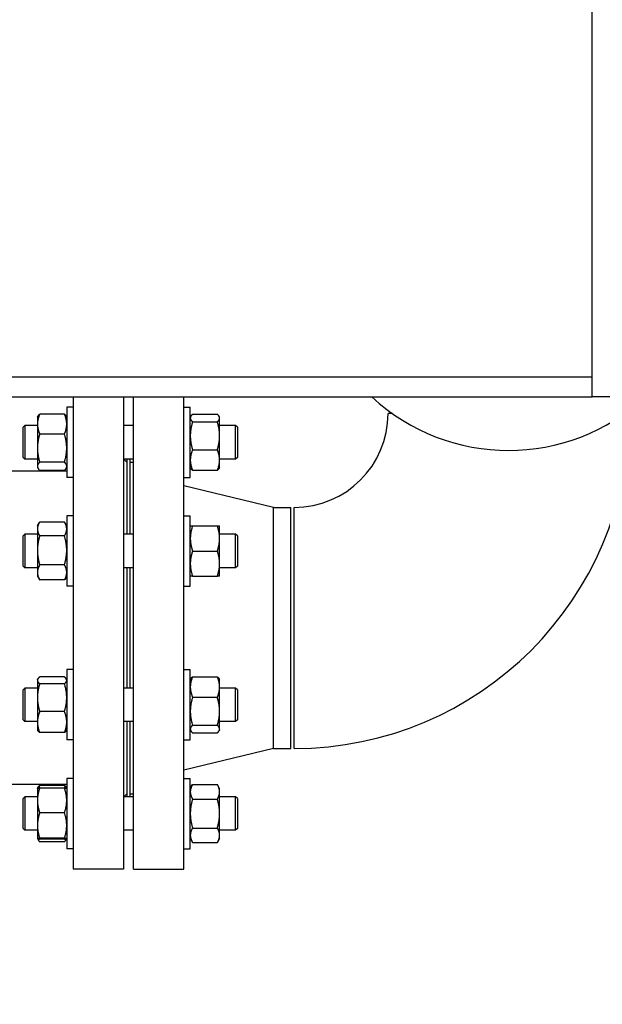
# Model space of a CAD drawing. Header units: inches. Extents: x 24 to 1128, y -69 to 748.
# Tile 295 of 656: x 369 to 380, y 577 to 595. Entities that reach past the tile are written whole.
import ezdxf

# ---------------------------------------------------------------- set-up
doc = ezdxf.new("R2010")
doc.units = ezdxf.units.IN
doc.header["$LTSCALE"] = 32
doc.header["$MEASUREMENT"] = 0
doc.layers.add('Dimension (ANSI)', color=7, linetype='Continuous', lineweight=25)
doc.layers.add('Visible (ANSI)', color=7, linetype='Continuous', lineweight=30)
doc.styles.add('Note Text (ANSI)', font='tahoma.ttf')
doc.dimstyles.new('SB Fraction-16 (ANSI)', dxfattribs={"dimscale": 32, "dimtxt": 0.125, "dimasz": 0.098425, "dimexe": 0.125, "dimexo": 0.0625, "dimgap": 0.031496, "dimtad": 0, "dimtih": 1, "dimtoh": 1, "dimdec": 4, "dimrnd": 1e-08, "dimzin": 0, "dimdsep": 46, "dimlunit": 5, "dimtxsty": 'Note Text (ANSI)', "dimcen": 0.09, "dimdle": 0.393701, "dimclrd": 256, "dimclre": 256, "dimclrt": 256, "dimadec": 0, "dimazin": 3, "dimtfac": 0.96, "dimtofl": 0, "dimtmove": 0, "dimatfit": 3, "dimfxl": 1, "dimfrac": 2, "dimtolj": 1, "dimtzin": 12, "dimlwd": -1, "dimlwe": -1, "dimarcsym": 0})

# ---------------------------------------------------------------- blocks, each defined once
blk = doc.blocks.new('*D18')
at = {"layer": 'Defpoints', "color": 0, "transparency": 16777216}
for p in [(468.781, 692.669), (316.974, 544.669), (468.781, 544.669)]:
    blk.add_point(p, dxfattribs=at)
at = {"layer": 'Dimension (ANSI)', "transparency": 16777216}
for p, q in [((466.781, 692.669), (312.974, 692.669)), ((316.974, 689.519), (316.974, 626.768)), ((316.974, 547.818), (316.974, 620.569)), ((466.781, 544.669), (312.974, 544.669))]:
    blk.add_line(p, q, dxfattribs=at)
for points in [[(316.449, 689.519), (317.499, 689.519), (316.974, 692.669)], [(316.449, 547.818), (317.499, 547.818), (316.974, 544.669)]]:
    blk.add_solid(points, dxfattribs=at)
at = {"layer": 'Dimension (ANSI)', "transparency": 16777216, "insert": (312.872, 625.76), "char_height": 4, "attachment_point": 1, "style": 'Note Text (ANSI)'}
blk.add_mtext('\\A1;148', dxfattribs=at)

msp = doc.modelspace()

# ---------------------------------------------------------------- linework, layer by layer
at = {"layer": 'Visible (ANSI)'}
for p, q in [((379.96813, 588.04353), (379.96813, 605.41853)), ((366.46813, 588.41853), (379.96813, 588.41853)), ((366.46813, 588.04353), (379.96813, 588.04353)), ((370.28063, 588.04353), (370.28063, 579.23103)), ((371.22063, 588.04353), (371.22063, 579.23103)), ((371.40313, 579.23103), (371.40313, 588.04353)), ((372.34313, 579.23103), (372.34313, 588.04353)), ((382.45157, 588.04353), (379.96813, 588.04353)), ((370.15863, 587.85228), (370.15863, 586.53978)), ((370.28063, 587.85228), (370.15863, 587.85228)), ((372.34313, 587.85183), (372.46513, 587.85183)), ((372.46513, 586.53933), (372.46513, 587.85183)), ((376.24076, 587.73103), (376.15563, 587.73103)), ((369.61163, 587.66478), (369.62327, 587.68494)), ((369.61163, 587.66478), (369.61163, 587.5361)), ((370.11677, 587.72236), (369.6535, 587.72236)), ((370.15863, 587.66478), (370.147, 587.68494)), ((372.46513, 587.66433), (372.47468, 587.68086)), ((372.507, 587.7184), (372.97027, 587.7184)), ((372.507, 587.57831), (372.97027, 587.57831)), ((373.01213, 587.66433), (373.00259, 587.68086)), ((373.01213, 587.64836), (373.01213, 587.66433)), ((373.01213, 587.3169), (373.01213, 587.64836)), ((369.34313, 587.47678), (369.37443, 587.50808)), ((369.34313, 586.91438), (369.34313, 587.47678)), ((369.37443, 587.50808), (369.37443, 586.88308)), ((369.61163, 587.50808), (369.37443, 587.50808)), ((369.61163, 587.5361), (369.61163, 587.08668)), ((371.40313, 587.50808), (371.22063, 587.50808)), ((373.31183, 587.50808), (373.01213, 587.50808)), ((373.31183, 586.88308), (373.31183, 587.50808)), ((373.34313, 587.47678), (373.31183, 587.50808)), ((373.34313, 587.47678), (373.34313, 586.91438)), ((370.11677, 587.34984), (369.6535, 587.34984)), ((373.01213, 586.86412), (373.01213, 587.3169)), ((369.61163, 587.08668), (369.61163, 586.74661)), ((372.507, 587.05549), (372.97027, 587.05549)), ((369.34313, 586.91438), (369.37443, 586.88308)), ((369.61163, 586.88308), (369.37443, 586.88308)), ((370.11677, 586.82351), (369.6535, 586.82351)), ((371.40313, 586.88308), (371.22063, 586.88308)), ((371.28063, 586.82603), (371.22358, 586.88308)), ((371.28063, 586.88308), (371.28063, 585.47859)), ((371.34313, 585.47859), (371.34313, 586.88308)), ((371.34313, 586.82603), (371.40313, 586.82603)), ((373.31183, 586.88308), (373.01213, 586.88308)), ((373.01213, 586.72683), (373.01213, 586.86412)), ((373.34313, 586.91438), (373.31183, 586.88308)), ((370.15863, 586.65503), (364.94063, 586.65503)), ((369.61163, 586.74661), (369.61163, 586.72728)), ((369.61163, 586.72728), (369.62327, 586.70712)), ((370.11677, 586.6697), (369.6535, 586.6697)), ((370.15863, 586.72728), (370.147, 586.70712)), ((372.46513, 586.72683), (372.47468, 586.71029)), ((372.507, 586.67276), (372.97027, 586.67276)), ((373.01213, 586.72683), (373.00259, 586.71029)), ((370.28063, 586.53978), (370.15863, 586.53978)), ((372.34313, 586.53933), (372.46513, 586.53933)), ((374.01647, 585.98103), (372.34313, 586.38603)), ((374.01647, 581.48103), (374.01647, 585.98103)), ((374.01647, 585.98103), (374.34313, 585.98103)), ((374.34313, 581.48103), (374.34313, 585.98103)), ((374.40563, 581.48103), (374.40563, 585.98103)), ((370.11677, 585.70753), (369.6535, 585.70753)), ((370.15863, 585.82271), (370.15863, 584.51021)), ((370.28063, 585.82271), (370.15863, 585.82271)), ((372.34313, 585.82234), (372.46513, 585.82234)), ((372.46513, 584.50984), (372.46513, 585.82234)), ((369.61163, 585.63521), (369.64892, 585.6998)), ((369.61163, 585.63521), (369.61163, 585.57844)), ((369.61163, 585.57844), (369.61163, 585.17881)), ((370.15863, 585.63521), (370.12134, 585.6998)), ((372.507, 585.63484), (372.97027, 585.63484)), ((373.01213, 585.40047), (373.01213, 585.63484)), ((369.34313, 585.44729), (369.37443, 585.47859)), ((369.34313, 584.88489), (369.34313, 585.44729)), ((369.37443, 585.47859), (369.37443, 584.85359)), ((369.61163, 585.47859), (369.37443, 585.47859)), ((370.11677, 585.44934), (369.6535, 585.44934)), ((371.40313, 585.47859), (371.22063, 585.47859)), ((373.31183, 585.47859), (373.01213, 585.47859)), ((373.01213, 584.93172), (373.01213, 585.40047)), ((373.31183, 584.85359), (373.31183, 585.47859)), ((373.34313, 585.44729), (373.31183, 585.47859)), ((373.34313, 585.44729), (373.34313, 584.88489)), ((369.61163, 585.17881), (369.61163, 584.76682)), ((372.507, 585.16609), (372.97027, 585.16609)), ((369.34313, 584.88489), (369.37443, 584.85359)), ((369.61163, 584.85359), (369.37443, 584.85359)), ((370.11677, 584.90827), (369.6535, 584.90827)), ((371.40313, 584.85359), (371.22063, 584.85359)), ((371.28063, 584.85359), (371.28063, 582.60847)), ((371.34313, 582.60847), (371.34313, 584.85359)), ((373.01213, 584.69734), (373.01213, 584.93172)), ((373.31183, 584.85359), (373.01213, 584.85359)), ((373.34313, 584.88489), (373.31183, 584.85359)), ((369.61163, 584.76682), (369.61163, 584.69771)), ((369.61163, 584.69771), (369.64892, 584.63312)), ((370.11677, 584.62538), (369.6535, 584.62538)), ((370.15863, 584.69771), (370.12134, 584.63312)), ((372.507, 584.69734), (372.97027, 584.69734)), ((370.28063, 584.51021), (370.15863, 584.51021)), ((372.34313, 584.50984), (372.46513, 584.50984)), ((370.15863, 582.95228), (370.15863, 581.63978)), ((370.28063, 582.95228), (370.15863, 582.95228)), ((372.34313, 582.95222), (372.46513, 582.95222)), ((372.46513, 581.63972), (372.46513, 582.95222)), ((369.61163, 582.76478), (369.61931, 582.77808)), ((370.11677, 582.81498), (369.6535, 582.81498)), ((370.15863, 582.76478), (370.15095, 582.77808)), ((372.46513, 582.76472), (372.47468, 582.78125)), ((372.507, 582.81879), (372.97027, 582.81879)), ((373.01213, 582.76472), (373.00259, 582.78125)), ((369.34313, 582.57717), (369.37443, 582.60847)), ((369.37443, 582.60847), (369.37443, 581.98347)), ((369.61163, 582.60847), (369.37443, 582.60847)), ((369.61163, 582.76478), (369.61163, 582.75185)), ((369.61163, 582.75185), (369.61163, 582.42924)), ((370.11677, 582.68871), (369.6535, 582.68871)), ((371.40313, 582.60847), (371.22063, 582.60847)), ((373.01213, 582.62742), (373.01213, 582.76472)), ((373.01213, 582.17465), (373.01213, 582.62742)), ((373.31183, 582.60847), (373.01213, 582.60847)), ((373.31183, 581.98347), (373.31183, 582.60847)), ((373.34313, 582.57717), (373.31183, 582.60847)), ((369.34313, 582.01477), (369.34313, 582.57717)), ((369.61163, 582.42924), (369.61163, 581.97342)), ((372.507, 582.43606), (372.97027, 582.43606)), ((373.34313, 582.57717), (373.34313, 582.01477)), ((370.11677, 582.16976), (369.6535, 582.16976)), ((373.01213, 581.84319), (373.01213, 582.17465)), ((369.34313, 582.01477), (369.37443, 581.98347)), ((369.61163, 581.98347), (369.37443, 581.98347)), ((369.61163, 581.97342), (369.61163, 581.82728)), ((371.40313, 581.98347), (371.22063, 581.98347)), ((371.28063, 581.98347), (371.28063, 580.57898)), ((371.34313, 580.57898), (371.34313, 581.98347)), ((372.507, 581.91323), (372.97027, 581.91323)), ((373.31183, 581.98347), (373.01213, 581.98347)), ((373.34313, 582.01477), (373.31183, 581.98347)), ((369.61163, 581.82728), (369.61931, 581.81398)), ((370.11677, 581.77708), (369.6535, 581.77708)), ((370.15863, 581.82728), (370.15095, 581.81398)), ((372.46513, 581.82722), (372.47468, 581.81068)), ((372.507, 581.77314), (372.97027, 581.77314)), ((373.01213, 581.82722), (373.00259, 581.81068)), ((373.01213, 581.82722), (373.01213, 581.84319)), ((370.28063, 581.63978), (370.15863, 581.63978)), ((372.34313, 581.63972), (372.46513, 581.63972)), ((374.01647, 581.48103), (372.34313, 581.07603)), ((374.01647, 581.48103), (374.34313, 581.48103)), ((370.15863, 580.80703), (368.53063, 580.80703)), ((369.61202, 580.73546), (369.62327, 580.75494)), ((370.11677, 580.79236), (369.6535, 580.79236)), ((370.15824, 580.73546), (370.147, 580.75494)), ((370.15863, 580.92246), (370.15863, 579.60996)), ((370.28063, 580.92246), (370.15863, 580.92246)), ((372.34313, 580.92273), (372.46513, 580.92273)), ((372.46513, 579.61023), (372.46513, 580.92273)), ((372.46513, 580.73523), (372.507, 580.80775)), ((372.507, 580.80775), (372.97027, 580.80775)), ((373.01213, 580.73523), (372.97027, 580.80775)), ((369.34313, 580.54768), (369.37443, 580.57898)), ((369.37443, 580.57898), (369.37443, 579.95398)), ((369.61163, 580.57898), (369.37443, 580.57898)), ((369.61163, 580.73496), (369.61173, 580.73512)), ((369.61163, 580.73496), (369.61163, 580.5112)), ((370.11677, 580.74192), (369.6535, 580.74192)), ((370.15863, 580.73496), (370.15854, 580.73512)), ((371.40313, 580.57898), (371.22063, 580.57898)), ((371.28063, 580.63603), (371.22358, 580.57898)), ((371.34313, 580.63603), (371.40313, 580.63603)), ((373.01213, 580.67243), (373.01213, 580.73523)), ((373.01213, 580.26648), (373.01213, 580.67243)), ((373.31183, 580.57898), (373.01213, 580.57898)), ((373.31183, 579.95398), (373.31183, 580.57898)), ((373.34313, 580.54768), (373.31183, 580.57898)), ((369.34313, 579.98528), (369.34313, 580.54768)), ((369.61163, 580.5112), (369.61163, 580.04261)), ((372.507, 580.53711), (372.97027, 580.53711)), ((373.34313, 580.54768), (373.34313, 579.98528)), ((370.11677, 580.28047), (369.6535, 580.28047)), ((373.01213, 579.86053), (373.01213, 580.26648)), ((369.61163, 580.04261), (369.61163, 579.79762)), ((369.34313, 579.98528), (369.37443, 579.95398)), ((369.61163, 579.95398), (369.37443, 579.95398)), ((371.40313, 579.95398), (371.22063, 579.95398)), ((372.507, 579.99585), (372.97027, 579.99585)), ((373.31183, 579.95398), (373.01213, 579.95398)), ((373.01213, 579.79773), (373.01213, 579.86053)), ((373.34313, 579.98528), (373.31183, 579.95398)), ((369.61163, 579.79762), (369.61163, 579.79746)), ((369.61163, 579.79746), (369.61173, 579.79729)), ((369.61163, 579.79746), (369.61163, 579.79728)), ((369.61163, 579.79728), (369.62327, 579.77712)), ((370.11677, 579.80475), (369.6535, 579.80475)), ((370.11677, 579.79049), (369.6535, 579.79049)), ((370.11677, 579.7397), (369.6535, 579.7397)), ((370.15863, 579.79728), (370.147, 579.77712)), ((370.15863, 579.79746), (370.15854, 579.79729)), ((372.46513, 579.79773), (372.507, 579.72522)), ((372.507, 579.72522), (372.97027, 579.72522)), ((373.01213, 579.79773), (372.97027, 579.72522)), ((370.28063, 579.60996), (370.15863, 579.60996)), ((372.34313, 579.61023), (372.46513, 579.61023)), ((371.22063, 579.23103), (370.28063, 579.23103)), ((371.40313, 579.23103), (372.34313, 579.23103))]:
    msp.add_line(p, q, dxfattribs=at)
for centre, radius, start, end in [((378.40563, 590.79303), 3.75, 227.155336, 312.844664), ((374.40563, 587.73103), 6.25, 270, 0), ((374.40563, 587.73103), 1.75, 270, 0)]:
    msp.add_arc(centre, radius, start, end, dxfattribs=at)
for points, weights in [([(369.6535, 587.72236), (369.61163, 587.62255), (369.61163, 587.5361)], [1, 1.0379548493, 1]), ([(369.62327, 587.68494), (369.63352, 587.7027), (369.6535, 587.72236)], [1.01889881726, 1.01775604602, 1]), ([(370.15863, 587.5361), (370.15863, 587.62255), (370.11677, 587.72236)], [1, 1.0379548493, 1]), ([(370.11677, 587.72236), (370.13674, 587.7027), (370.147, 587.68494)], [1, 1.01775604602, 1.01889881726]), ([(372.507, 587.7184), (372.46513, 587.68086), (372.46513, 587.64836)], [1, 1.0379548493, 1]), ([(372.46513, 587.64836), (372.46513, 587.61585), (372.507, 587.57831)], [1, 1.0379548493, 1]), ([(372.507, 587.57831), (372.46513, 587.43822), (372.46513, 587.3169)], [1, 1.0379548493, 1]), ([(373.01213, 587.64836), (373.01213, 587.68086), (372.97027, 587.7184)], [1, 1.0379548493, 1]), ([(372.97027, 587.57831), (373.01213, 587.61585), (373.01213, 587.64836)], [1, 1.0379548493, 1]), ([(373.01213, 587.3169), (373.01213, 587.43822), (372.97027, 587.57831)], [1, 1.0379548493, 1]), ([(369.61163, 587.5361), (369.61163, 587.44966), (369.6535, 587.34984)], [1, 1.0379548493, 1]), ([(370.11677, 587.34984), (370.15863, 587.44966), (370.15863, 587.5361)], [1, 1.0379548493, 1]), ([(369.6535, 587.34984), (369.61163, 587.20881), (369.61163, 587.08668)], [1, 1.0379548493, 1]), ([(370.15863, 587.08668), (370.15863, 587.20881), (370.11677, 587.34984)], [1, 1.0379548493, 1]), ([(372.46513, 587.3169), (372.46513, 587.19558), (372.507, 587.05549)], [1, 1.0379548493, 1]), ([(372.97027, 587.05549), (373.01213, 587.19558), (373.01213, 587.3169)], [1, 1.0379548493, 1]), ([(369.61163, 587.08668), (369.61163, 586.96454), (369.6535, 586.82351)], [1, 1.0379548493, 1]), ([(370.11677, 586.82351), (370.15863, 586.96454), (370.15863, 587.08668)], [1, 1.0379548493, 1]), ([(372.507, 587.05549), (372.46513, 586.95294), (372.46513, 586.86412)], [1, 1.0379548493, 1]), ([(373.01213, 586.86412), (373.01213, 586.95294), (372.97027, 587.05549)], [1, 1.0379548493, 1]), ([(369.6535, 586.82351), (369.61163, 586.7823), (369.61163, 586.74661)], [1, 1.0379548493, 1]), ([(370.15863, 586.74661), (370.15863, 586.7823), (370.11677, 586.82351)], [1, 1.0379548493, 1]), ([(372.46513, 586.86412), (372.46513, 586.77531), (372.507, 586.67276)], [1, 1.0379548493, 1]), ([(372.97027, 586.67276), (373.01213, 586.77531), (373.01213, 586.86412)], [1, 1.0379548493, 1]), ([(369.61163, 586.74661), (369.61163, 586.71091), (369.6535, 586.6697)], [1, 1.0379548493, 1]), ([(370.11677, 586.6697), (370.15863, 586.71091), (370.15863, 586.74661)], [1, 1.0379548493, 1]), ([(372.507, 586.67276), (372.48492, 586.69255), (372.47468, 586.71029)], [1, 1.01965956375, 1.01895290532]), ([(373.00259, 586.71029), (372.99234, 586.69255), (372.97027, 586.67276)], [1.01895290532, 1.01965956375, 1]), ([(369.6535, 585.70753), (369.61163, 585.63835), (369.61163, 585.57844)], [1, 1.0379548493, 1]), ([(370.15863, 585.57844), (370.15863, 585.63835), (370.11677, 585.70753)], [1, 1.0379548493, 1]), ([(369.61163, 585.57844), (369.61163, 585.51853), (369.6535, 585.44934)], [1, 1.0379548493, 1]), ([(370.11677, 585.44934), (370.15863, 585.51853), (370.15863, 585.57844)], [1, 1.0379548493, 1]), ([(372.46513, 585.63484), (372.46513, 585.63484), (372.507, 585.63484)], [1, 1.0379548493, 1]), ([(372.507, 585.63484), (372.46513, 585.50924), (372.46513, 585.40047)], [1, 1.0379548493, 1]), ([(372.97027, 585.63484), (373.01213, 585.63484), (373.01213, 585.63484)], [1, 1.0379548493, 1]), ([(373.01213, 585.40047), (373.01213, 585.50924), (372.97027, 585.63484)], [1, 1.0379548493, 1]), ([(369.6535, 585.44934), (369.61163, 585.30436), (369.61163, 585.17881)], [1, 1.0379548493, 1]), ([(370.15863, 585.17881), (370.15863, 585.30436), (370.11677, 585.44934)], [1, 1.0379548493, 1]), ([(372.46513, 585.40047), (372.46513, 585.29169), (372.507, 585.16609)], [1, 1.0379548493, 1]), ([(372.97027, 585.16609), (373.01213, 585.29169), (373.01213, 585.40047)], [1, 1.0379548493, 1]), ([(369.61163, 585.17881), (369.61163, 585.05325), (369.6535, 584.90827)], [1, 1.0379548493, 1]), ([(370.11677, 584.90827), (370.15863, 585.05325), (370.15863, 585.17881)], [1, 1.0379548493, 1]), ([(372.507, 585.16609), (372.46513, 585.04049), (372.46513, 584.93172)], [1, 1.0379548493, 1]), ([(373.01213, 584.93172), (373.01213, 585.04049), (372.97027, 585.16609)], [1, 1.0379548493, 1]), ([(369.6535, 584.90827), (369.61163, 584.83247), (369.61163, 584.76682)], [1, 1.0379548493, 1]), ([(370.15863, 584.76682), (370.15863, 584.83247), (370.11677, 584.90827)], [1, 1.0379548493, 1]), ([(372.46513, 584.93172), (372.46513, 584.82294), (372.507, 584.69734)], [1, 1.0379548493, 1]), ([(372.97027, 584.69734), (373.01213, 584.82294), (373.01213, 584.93172)], [1, 1.0379548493, 1]), ([(369.61163, 584.76682), (369.61163, 584.70118), (369.6535, 584.62538)], [1, 1.0379548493, 1]), ([(369.6535, 584.62538), (369.65114, 584.62928), (369.64892, 584.63312)], [1, 1.00206469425, 1.00390475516]), ([(370.11677, 584.62538), (370.15863, 584.70118), (370.15863, 584.76682)], [1, 1.0379548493, 1]), ([(370.12134, 584.63312), (370.11912, 584.62928), (370.11677, 584.62538)], [1.00390475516, 1.00206469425, 1]), ([(372.507, 584.69734), (372.46513, 584.69734), (372.46513, 584.69734)], [1, 1.0379548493, 1]), ([(373.01213, 584.69734), (373.01213, 584.69734), (372.97027, 584.69734)], [1, 1.0379548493, 1]), ([(369.6535, 582.81498), (369.61163, 582.78115), (369.61163, 582.75185)], [1, 1.0379548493, 1]), ([(370.15863, 582.75185), (370.15863, 582.78115), (370.11677, 582.81498)], [1, 1.0379548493, 1]), ([(372.507, 582.81879), (372.46513, 582.71624), (372.46513, 582.62742)], [1, 1.0379548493, 1]), ([(372.47468, 582.78125), (372.48492, 582.799), (372.507, 582.81879)], [1.01895290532, 1.01965956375, 1]), ([(372.97027, 582.81879), (372.99234, 582.799), (373.00259, 582.78125)], [1, 1.01965956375, 1.01895290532]), ([(373.01213, 582.62742), (373.01213, 582.71624), (372.97027, 582.81879)], [1, 1.0379548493, 1]), ([(369.61163, 582.75185), (369.61163, 582.72255), (369.6535, 582.68871)], [1, 1.0379548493, 1]), ([(369.6535, 582.68871), (369.61163, 582.54966), (369.61163, 582.42924)], [1, 1.0379548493, 1]), ([(370.11677, 582.68871), (370.15863, 582.72255), (370.15863, 582.75185)], [1, 1.0379548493, 1]), ([(370.15863, 582.42924), (370.15863, 582.54966), (370.11677, 582.68871)], [1, 1.0379548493, 1]), ([(372.46513, 582.62742), (372.46513, 582.53861), (372.507, 582.43606)], [1, 1.0379548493, 1]), ([(372.97027, 582.43606), (373.01213, 582.53861), (373.01213, 582.62742)], [1, 1.0379548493, 1]), ([(369.61163, 582.42924), (369.61163, 582.30881), (369.6535, 582.16976)], [1, 1.0379548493, 1]), ([(370.11677, 582.16976), (370.15863, 582.30881), (370.15863, 582.42924)], [1, 1.0379548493, 1]), ([(372.507, 582.43606), (372.46513, 582.29597), (372.46513, 582.17465)], [1, 1.0379548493, 1]), ([(373.01213, 582.17465), (373.01213, 582.29597), (372.97027, 582.43606)], [1, 1.0379548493, 1]), ([(369.6535, 582.16976), (369.61163, 582.06454), (369.61163, 581.97342)], [1, 1.0379548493, 1]), ([(370.15863, 581.97342), (370.15863, 582.06454), (370.11677, 582.16976)], [1, 1.0379548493, 1]), ([(372.46513, 582.17465), (372.46513, 582.05332), (372.507, 581.91323)], [1, 1.0379548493, 1]), ([(372.97027, 581.91323), (373.01213, 582.05332), (373.01213, 582.17465)], [1, 1.0379548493, 1]), ([(369.61163, 581.97342), (369.61163, 581.8823), (369.6535, 581.77708)], [1, 1.0379548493, 1]), ([(370.11677, 581.77708), (370.15863, 581.8823), (370.15863, 581.97342)], [1, 1.0379548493, 1]), ([(372.507, 581.91323), (372.46513, 581.8757), (372.46513, 581.84319)], [1, 1.0379548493, 1]), ([(373.01213, 581.84319), (373.01213, 581.8757), (372.97027, 581.91323)], [1, 1.0379548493, 1]), ([(369.6535, 581.77708), (369.62935, 581.7966), (369.61931, 581.81398)], [1, 1.0215494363, 1.01862883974]), ([(370.15095, 581.81398), (370.14092, 581.7966), (370.11677, 581.77708)], [1.01862883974, 1.0215494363, 1]), ([(372.46513, 581.84319), (372.46513, 581.81068), (372.507, 581.77314)], [1, 1.0379548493, 1]), ([(372.97027, 581.77314), (373.01213, 581.81068), (373.01213, 581.84319)], [1, 1.0379548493, 1]), ([(369.62327, 580.75494), (369.63352, 580.7727), (369.6535, 580.79236)], [1.01889881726, 1.01775604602, 1]), ([(369.6535, 580.79236), (369.64215, 580.76529), (369.63399, 580.73992)], [1, 1.01001544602, 1.01474518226]), ([(370.13628, 580.73992), (370.12812, 580.76529), (370.11677, 580.79236)], [1.01474518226, 1.01001544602, 1]), ([(370.11677, 580.79236), (370.13674, 580.7727), (370.147, 580.75494)], [1, 1.01775604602, 1.01889881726]), ([(372.507, 580.80775), (372.46513, 580.73523), (372.46513, 580.67243)], [1, 1.0379548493, 1]), ([(373.01213, 580.67243), (373.01213, 580.73523), (372.97027, 580.80775)], [1, 1.0379548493, 1]), ([(369.6535, 580.74192), (369.61163, 580.61828), (369.61163, 580.5112)], [1, 1.0379548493, 1]), ([(369.61173, 580.73512), (369.61355, 580.73828), (369.6535, 580.74192)], [1.00343145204, 1.03615364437, 1]), ([(370.11677, 580.74192), (370.15672, 580.73828), (370.15854, 580.73512)], [1, 1.03615364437, 1.00343145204]), ([(370.15863, 580.5112), (370.15863, 580.61828), (370.11677, 580.74192)], [1, 1.0379548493, 1]), ([(372.46513, 580.67243), (372.46513, 580.60963), (372.507, 580.53711)], [1, 1.0379548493, 1]), ([(372.97027, 580.53711), (373.01213, 580.60963), (373.01213, 580.67243)], [1, 1.0379548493, 1]), ([(369.61163, 580.5112), (369.61163, 580.40411), (369.6535, 580.28047)], [1, 1.0379548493, 1]), ([(370.11677, 580.28047), (370.15863, 580.40411), (370.15863, 580.5112)], [1, 1.0379548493, 1]), ([(372.507, 580.53711), (372.46513, 580.39208), (372.46513, 580.26648)], [1, 1.0379548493, 1]), ([(373.01213, 580.26648), (373.01213, 580.39208), (372.97027, 580.53711)], [1, 1.0379548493, 1]), ([(369.6535, 580.28047), (369.61163, 580.153), (369.61163, 580.04261)], [1, 1.0379548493, 1]), ([(370.15863, 580.04261), (370.15863, 580.153), (370.11677, 580.28047)], [1, 1.0379548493, 1]), ([(372.46513, 580.26648), (372.46513, 580.14088), (372.507, 579.99585)], [1, 1.0379548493, 1]), ([(372.97027, 579.99585), (373.01213, 580.14088), (373.01213, 580.26648)], [1, 1.0379548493, 1]), ([(369.61163, 580.04261), (369.61163, 579.93222), (369.6535, 579.80475)], [1, 1.0379548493, 1]), ([(370.11677, 579.80475), (370.15863, 579.93222), (370.15863, 580.04261)], [1, 1.0379548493, 1]), ([(372.507, 579.99585), (372.46513, 579.92333), (372.46513, 579.86053)], [1, 1.0379548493, 1]), ([(372.46513, 579.86053), (372.46513, 579.79773), (372.507, 579.72522)], [1, 1.0379548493, 1]), ([(373.01213, 579.86053), (373.01213, 579.92333), (372.97027, 579.99585)], [1, 1.0379548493, 1]), ([(372.97027, 579.72522), (373.01213, 579.79773), (373.01213, 579.86053)], [1, 1.0379548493, 1]), ([(369.6535, 579.80475), (369.61163, 579.80093), (369.61163, 579.79762)], [1, 1.0379548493, 1]), ([(369.61163, 579.79762), (369.61163, 579.79431), (369.6535, 579.79049)], [1, 1.0379548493, 1]), ([(369.61495, 579.79568), (369.6232, 579.76953), (369.6535, 579.7397)], [1.01542672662, 1.02718614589, 1]), ([(370.15863, 579.79762), (370.15863, 579.80093), (370.11677, 579.80475)], [1, 1.0379548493, 1]), ([(370.11677, 579.79049), (370.15863, 579.79431), (370.15863, 579.79762)], [1, 1.0379548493, 1]), ([(370.11677, 579.7397), (370.14707, 579.76953), (370.15531, 579.79568)], [1, 1.02718614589, 1.01542672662])]:
    msp.add_rational_spline(points, weights, degree=2, dxfattribs=at)

# ---------------------------------------------------------------- dimensions: what is measured, and where the dimension line sits
at = {"layer": 'Dimension (ANSI)'}
dim = msp.add_linear_dim(base=(316.97435, 544.66853), p1=(468.78063, 692.66853), p2=(468.78063, 544.66853), angle=90, dimstyle='SB Fraction-16 (ANSI)', override={"dimgap": 0.031496, "dimdec": 4, "dimtol": 0, "dimlim": 0, "dimtp": 0, "dimtm": 0, "dimtdec": 2, "dimatfit": 1}, dxfattribs=at)
dim.commit()
dim.dimension.update_dxf_attribs({"geometry": '*D18', "text_midpoint": (316.97435, 623.66853), "dimtype": 160})

doc.saveas('drawing.dxf')
